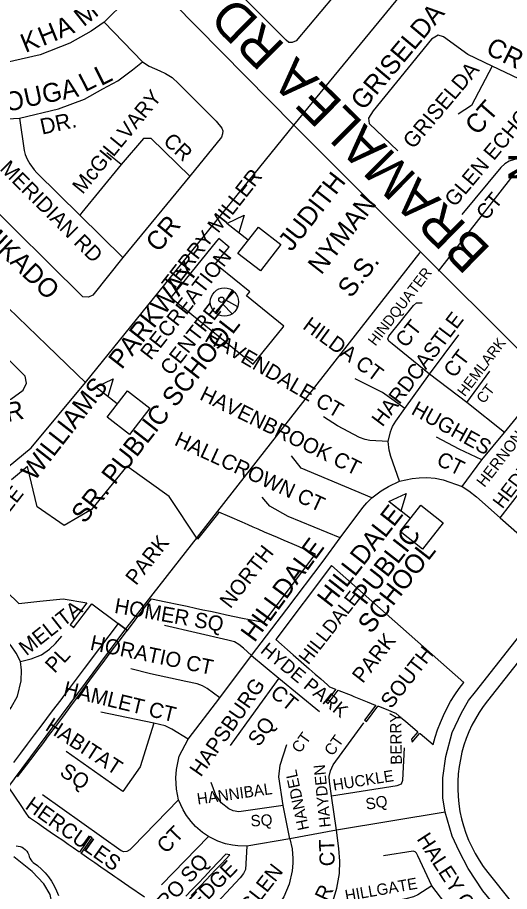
# Model space of a CAD drawing. Extents: x 586326 to 623965, y 4819854 to 4857850.
# Drawn here: x 601893 to 602544, y 4842100 to 4843256 of the extents above; entities that cross this region are included whole.
import ezdxf

# ---------------------------------------------------------------- set-up
doc = ezdxf.new("R2010")
doc.units = 0
for name, color, linetype in [('Lots_Concessions', 7, 'Continuous'), ('Major Rds and Hwys', 7, 'Continuous'), ('Major Rds Lbls', 7, 'Continuous'), ('Minor Rd Lbls', 7, 'Continuous'), ('Minor Rds', 7, 'Continuous'), ('Park Lbls', 7, 'Continuous'), ('Park Outlines', 7, 'Continuous'), ('Proposed Secondary Rds', 7, 'Continuous'), ('Rec Lbls', 7, 'Continuous'), ('Rec Syms', 7, 'Continuous'), ('School Syms_Lbls', 7, 'Continuous')]:
    doc.layers.add(name, color=color, linetype=linetype)

msp = doc.modelspace()

# ---------------------------------------------------------------- linework, layer by layer
at = {"layer": 'Lots_Concessions'}
for p, q in [((602449.9, 4842920.5), (603294.2, 4844004.1)), ((602072.6, 4842493.5), (602425.7, 4842945.4)), ((602035, 4842445.3), (602072.6, 4842493.5)), ((601878.8, 4842235.2), (602035, 4842445.3))]:
    msp.add_line(p, q, dxfattribs=at)
at = {"layer": 'Major Rds and Hwys'}
for points in [[(602258.5, 4843113.5), (602453.7, 4843351)], [(602258.5, 4843113.5), (602066.7, 4843308.5)], [(601983, 4842773.2), (602258.5, 4843113.5)], [(602724.3, 4842648.5), (602258.5, 4843113.5)], [(601694.2, 4842522.3), (601852.5, 4842638.7), (601911.1, 4842686.9), (601983, 4842773.2)], [(602458.9, 4842204.5), (602455.8, 4842223.6), (602455.5, 4842250.2), (602459.5, 4842278.4), (602467.9, 4842310.1), (602480.6, 4842336.2), (602489.8, 4842352.4), (602498.9, 4842363.9), (602619.1, 4842516.8)], [(602545.4, 4842055.8), (602508.8, 4842100.4), (602489.2, 4842129.9), (602477.3, 4842152.9), (602468.2, 4842172.9), (602458.9, 4842204.5)]]:
    msp.add_lwpolyline(points, dxfattribs=at)
at = {"layer": 'Minor Rds'}
for points in [[(602233.8, 4843503.6), (602254.2, 4843467.1), (602256.8, 4843459.8), (602258.3, 4843452), (602259.5, 4843442.8), (602259.1, 4843431.6), (602250.5, 4843387.2), (602250.5, 4843377.3), (602251.9, 4843366.8), (602254.2, 4843358.9), (602258.8, 4843348.5), (602262.7, 4843341.6), (602268.9, 4843333.9), (602307.9, 4843296), (602311.6, 4843291.7), (602311.9, 4843287.7), (602310.7, 4843283.9), (602261.7, 4843225.3), (602256.6, 4843223), (602252, 4843223.2), (602248.4, 4843226.2), (602116.8, 4843358.3)], [(602066.7, 4843308.5), (602007.7, 4843250.2)], [(602007.7, 4843250.2), (601990.4, 4843238.1), (601962.3, 4843222.3), (601923.2, 4843206.7), (601872.9, 4843195.2), (601768.7, 4843193.3)], [(602007.7, 4843250.2), (602058.6, 4843197.6)], [(602521.1, 4843191.9), (602488.8, 4843207.4), (602456.7, 4843230.4), (602449.4, 4843233), (602440.5, 4843227.6), (602363.5, 4843132.6), (602357.5, 4843122.9), (602358.2, 4843116), (602396.2, 4843079.8)], [(601895.5, 4843122.8), (601947.3, 4843135.2), (601981.7, 4843148.2), (602005.9, 4843161.8), (602025.9, 4843172.4), (602045.3, 4843187.1), (602058.6, 4843197.6)], [(602058.6, 4843197.6), (602067.2, 4843191.8), (602081.5, 4843185.4), (602089, 4843182), (602097.8, 4843176.9), (602105.9, 4843169), (602155.9, 4843119.1), (602163.5, 4843109.9), (602164.6, 4843106), (602164.2, 4843102.1), (602162.7, 4843097.8), (602120.9, 4843046.1)], [(602521.1, 4843191.9), (602493.4, 4843139.9), (602475.9, 4843128.3)], [(602617.6, 4843145.8), (602521.1, 4843191.9)], [(602032.5, 4842938.4), (601992.8, 4842888.8), (601986.8, 4842886.3), (601979.4, 4842886.6), (601843.5, 4843020.5), (601807.1, 4843050.3), (601803, 4843058.2), (601803.3, 4843064.3), (601812.9, 4843083), (601821.5, 4843099.6), (601824.6, 4843119)], [(601824.6, 4843119), (601895.5, 4843122.8)], [(601895.5, 4843122.8), (601901.7, 4843080.1), (601903.3, 4843074.7), (601905.8, 4843068.8), (601909.4, 4843062.4), (601915, 4843054.7), (601918.7, 4843050.7), (601975.6, 4842994.7)], [(602120.9, 4843046.1), (602069.7, 4843096.1), (602059.9, 4843096.1), (602030, 4843061.7)], [(602030, 4843061.7), (602011.3, 4843077.3)], [(602030, 4843061.7), (601978.3, 4842998.2), (601975.6, 4842994.7)], [(602587.7, 4843070), (602558.8, 4843069.5), (602550.6, 4843068.3), (602543.6, 4843065.9), (602537.7, 4843062.5), (602532.6, 4843057.6), (602480.7, 4842995.5)], [(602120.9, 4843046.1), (602032.5, 4842938.4)], [(601975.6, 4842994.7), (602032.5, 4842938.4)], [(602437.9, 4842784), (602388.7, 4842824.2), (602384.4, 4842827.8), (602383.1, 4842830.8), (602384.3, 4842834.4), (602416.8, 4842875.2), (602420.8, 4842878.4), (602428.2, 4842878.6)], [(601820.8, 4842741.4), (601884.3, 4842751.1), (601900.6, 4842762.9), (601904.8, 4842772.5), (601903.1, 4842781.7), (601858.5, 4842825.1), (601845.6, 4842837.6)], [(602437.9, 4842784), (602476.7, 4842836.1)], [(602405.5, 4842738.8), (602437.9, 4842784)], [(602487.3, 4842746.5), (602437.9, 4842784)], [(602487.3, 4842746.5), (602517.8, 4842788)], [(602405.5, 4842738.8), (602375.9, 4842760), (602339.9, 4842778)], [(602383.2, 4842695.1), (602386.3, 4842708), (602389, 4842714.8), (602393.6, 4842722.2), (602405.5, 4842738.8)], [(602537.3, 4842706.8), (602487.3, 4842746.5)], [(602383.2, 4842695.1), (602359.2, 4842696.3), (602352.9, 4842697.6), (602345.3, 4842700.6), (602316.3, 4842716), (602297.9, 4842727.8)], [(602537.3, 4842706.8), (602560.9, 4842736)], [(602507.4, 4842671), (602537.3, 4842706.8)], [(602398.4, 4842642.4), (602387, 4842675.3), (602384.5, 4842683.8), (602383.2, 4842695.1)], [(602507.4, 4842671), (602477.1, 4842684.8), (602447.1, 4842700.8)], [(602361.8, 4842620.7), (602268.4, 4842660), (602255.3, 4842676.1)], [(602481.1, 4842635.5), (602507.4, 4842671)], [(602398.4, 4842642.4), (602406.8, 4842644.4), (602415.2, 4842646), (602424.6, 4842646.9), (602434.6, 4842647.3), (602445.5, 4842646.5), (602456.1, 4842644.3), (602481.1, 4842635.5)], [(602361.8, 4842620.7), (602374.2, 4842629.8), (602383.9, 4842635.6), (602398.4, 4842642.4)], [(602481.1, 4842635.5), (602490.1, 4842629.8), (602500.2, 4842621.8), (602531.5, 4842594.3)], [(602531.5, 4842594.3), (602558.9, 4842629.4)], [(602319.7, 4842567.8), (602251, 4842596), (602226.8, 4842609.6), (602221.7, 4842615.5), (602216.6, 4842621.3)], [(602319.7, 4842567.8), (602349.9, 4842607.8), (602355.3, 4842614.1), (602361.8, 4842620.7)], [(602531.5, 4842594.3), (602619.1, 4842516.8)], [(602202.8, 4842412.1), (602249.4, 4842473.2), (602297.4, 4842536.8), (602319.7, 4842567.8)], [(601897.1, 4842404), (601891.5, 4842415), (601884.7, 4842424.9), (601875.9, 4842435.1), (601864.4, 4842443.9), (601854.7, 4842448.1), (601839.4, 4842451.3), (601829.1, 4842451.7)], [(602202.8, 4842412.1), (602191.9, 4842421.6), (602185.7, 4842426.3), (602179.9, 4842429.8), (602171.5, 4842432.4), (602087.4, 4842451.4)], [(601897.1, 4842404), (601911.1, 4842407.3), (601924.6, 4842412.6), (601935.3, 4842420.4), (601943.4, 4842427.9), (601951.7, 4842437.4)], [(601745.6, 4842224.7), (601810.3, 4842263.6), (601832.2, 4842278.7), (601840.3, 4842285.7), (601847.7, 4842294), (601867.7, 4842320.3), (601884.5, 4842342.9), (601893.2, 4842358.1), (601898, 4842378.2), (601898.4, 4842392.5), (601897.1, 4842404)], [(602160.5, 4842355.8), (602202.8, 4842412.1)], [(602202.8, 4842412.1), (602238.6, 4842381.9)], [(602160.5, 4842355.8), (602143.8, 4842368.3), (602137.8, 4842371.6), (602130.8, 4842374.2), (602115.7, 4842377.3), (602068.9, 4842387.5), (602043.1, 4842394.1)], [(602238.6, 4842381.9), (602207.4, 4842338.8), (602174.2, 4842293)], [(602238.6, 4842381.9), (602292.4, 4842337.9)], [(602118.9, 4842301.1), (602160.5, 4842355.8)], [(602073.5, 4842322.5), (602003.5, 4842336.8)], [(602073.5, 4842322.5), (602055.1, 4842264.8), (602032.5, 4842231.9), (601957.3, 4842285)], [(602118.9, 4842301.1), (602097.4, 4842314.6), (602088.4, 4842318.8), (602073.5, 4842322.5)], [(602308.6, 4842226), (602305.8, 4842245.3), (602305.5, 4842251.6), (602307.3, 4842259.4), (602310.8, 4842267.4), (602351.1, 4842323)], [(602106.2, 4842220.9), (602103.2, 4842235.2), (602102.6, 4842250.2), (602103.5, 4842261.2), (602107, 4842278.7), (602118.9, 4842301.1)], [(602244.3, 4842213.6), (602238.9, 4842251.3), (602240.5, 4842266.7), (602249.2, 4842294)], [(602308.6, 4842226), (602395.4, 4842239.7), (602400.9, 4842242.1), (602402.7, 4842247.1), (602405.2, 4842289.9)], [(602244.3, 4842213.6), (602185.9, 4842204.9), (602178.4, 4842206.5), (602172.4, 4842209.1), (602162.3, 4842216.9), (602155.5, 4842227.2), (602149.2, 4842244)], [(602106.2, 4842220.9), (602045.7, 4842158.5), (602041.8, 4842154.9), (602037.9, 4842152.6), (602033.8, 4842152.3), (602030.4, 4842153.6), (601926.3, 4842227.5)], [(602145.6, 4842172.2), (602137.9, 4842177.8), (602128.5, 4842185.8), (602122.9, 4842192.2), (602116.8, 4842200.2), (602112.3, 4842207.7), (602106.2, 4842220.9)], [(602315.2, 4842180.7), (602308.6, 4842226)], [(602253.4, 4842169.1), (602244.3, 4842213.6)], [(602458.9, 4842204.5), (602315.2, 4842180.7)], [(602145.6, 4842172.2), (602083.6, 4842108.4)], [(602196.4, 4842159.8), (602184.5, 4842160), (602177.4, 4842160.8), (602168.4, 4842162.7), (602158, 4842166.3), (602145.6, 4842172.2)], [(602315.2, 4842180.7), (602253.4, 4842169.1)], [(602310.5, 4842087.5), (602315.4, 4842104), (602318.8, 4842123.6), (602319.6, 4842139.9), (602318.1, 4842156.6), (602315.2, 4842180.7)], [(602196.4, 4842159.8), (602194.7, 4842128.9), (602191.8, 4842123.5), (602187.8, 4842117.8), (602144.7, 4842072)], [(602253.4, 4842169.1), (602256.4, 4842155.9), (602257.3, 4842143.4), (602257.3, 4842137.1), (602256.5, 4842126.9), (602252.2, 4842109.5), (602245.3, 4842092.4), (602237.4, 4842080.7), (602227.6, 4842069.5), (602195.4, 4842036.5)], [(602253.4, 4842169.1), (602196.4, 4842159.8)], [(602441.3, 4842107), (602422.6, 4842146.9), (602420.9, 4842150.4), (602419, 4842152.1), (602416.6, 4842152.9), (602377.3, 4842146.9)], [(601906.5, 4841942.9), (601941.4, 4842057.5), (601940.5, 4842074.4), (601936.3, 4842095.5), (601927.8, 4842109.9), (601912.4, 4842126), (601888.3, 4842145.6)], [(602441.3, 4842107), (602422.6, 4842095.2), (602416.7, 4842092.4), (602406.6, 4842089.8), (602388, 4842085.9)], [(602476.7, 4842060.2), (602441.3, 4842107)]]:
    msp.add_lwpolyline(points, dxfattribs=at)
at = {"layer": 'Park Outlines'}
for points in [[(602159.2, 4842963.6), (602156.3, 4842960), (602096, 4842885.8), (602204.7, 4842797.3), (602244.6, 4842846.4), (602245.5, 4842847.5), (602195.8, 4842887.8), (602200.2, 4842893.2), (602200.3, 4842893.3), (602159, 4842926.8), (602154.9, 4842930.2), (602170.1, 4842948.9), (602172.9, 4842952.4)], [(602314.3, 4842367.2), (602301.4, 4842350.5), (602303.8, 4842348.6), (602317.2, 4842366), (602317.9, 4842365.7), (602334.3, 4842359.2), (602338, 4842357.7), (602346.8, 4842354.2), (602355.8, 4842350.6), (602366.2, 4842346.4), (602366.9, 4842346.1), (602352.1, 4842326.5), (602354.6, 4842324.7), (602369.8, 4842345), (602370.6, 4842344.7), (602380.6, 4842340.7), (602390.2, 4842336.8), (602393.4, 4842335.5), (602398, 4842331.7), (602406.1, 4842324.8), (602422.1, 4842311.4), (602422.7, 4842310.9), (602414.4, 4842301.1), (602415.1, 4842297.2), (602425, 4842308.9), (602425.6, 4842308.5), (602442.7, 4842294.1), (602445.5, 4842304), (602448.7, 4842313.7), (602452.4, 4842323.3), (602456.5, 4842332.7), (602461, 4842341.9), (602466, 4842350.9), (602471.4, 4842359.7), (602477.2, 4842368.2), (602483.3, 4842376.4), (602308.6, 4842531.1), (602234.9, 4842433.1), (602242.2, 4842426.6), (602250.2, 4842419.6), (602257.7, 4842412.9), (602264.8, 4842406.7), (602271.9, 4842400.4), (602279, 4842394.2), (602287, 4842387.1), (602294.1, 4842380.9), (602303, 4842373.1), (602305.7, 4842370.6), (602313.5, 4842367.5)]]:
    msp.add_lwpolyline(points, close=True, dxfattribs=at)
for points in [[(601879.1, 4842496.1), (601894.8, 4842480.7), (601922.7, 4842483.6), (601953.6, 4842486.8), (601984.9, 4842481.6), (601962.9, 4842452.6), (601965.3, 4842450.7), (601967.3, 4842448.3), (601991.6, 4842480.4), (602026.3, 4842454.4), (602038.4, 4842445.2), (602048.6, 4842458.6), (602051.2, 4842462), (602056.8, 4842469.4), (602063.7, 4842478.5), (602070.1, 4842486.9), (602089.3, 4842482.9), (602106.3, 4842479.3), (602117.3, 4842477), (602128.3, 4842474.6), (602138.4, 4842472.5), (602148.4, 4842470.4), (602158.6, 4842468.3), (602169.7, 4842465.9), (602180.3, 4842463.7), (602190.6, 4842461.5), (602199.9, 4842459.6), (602209.2, 4842457.6), (602215.7, 4842456.3), (602219, 4842455.6), (602285.3, 4842543.7), (602287.2, 4842546.2), (602273, 4842552.4), (602265.5, 4842555.6), (602256.5, 4842559.5), (602245.8, 4842564.2), (602237, 4842568), (602229.5, 4842571.2), (602220, 4842575.3), (602211.4, 4842579.1), (602204.9, 4842581.9), (602198.3, 4842584.7), (602190.3, 4842588.2), (602174.1, 4842595.2), (602159.5, 4842601.6), (602157.5, 4842599.1), (602131.2, 4842565.8), (602093.7, 4842622.3), (602037.5, 4842662.6), (601991, 4842605.1), (601954.7, 4842583.8), (601919, 4842608.5), (601906.2, 4842662.1), (601895.7, 4842653), (601885, 4842644.3)], [(602711.6, 4842601.8), (602514.7, 4842352.1), (602508.9, 4842344.5), (602503.6, 4842336.5), (602498.7, 4842328.3), (602494.2, 4842319.8), (602490.2, 4842311.1), (602486.7, 4842302.2), (602483.6, 4842293.1), (602481, 4842283.9), (602478.9, 4842274.5), (602477.2, 4842265.1), (602476.1, 4842255.2), (602475.5, 4842245.3), (602475.4, 4842235.3), (602475.8, 4842225.4), (602476.9, 4842215.5), (602478.4, 4842205.6), (602480.5, 4842195.9), (602483.1, 4842186.3), (602486.2, 4842176.8), (602489.8, 4842167.6), (602494, 4842158.5), (602498.6, 4842149.7), (602503.7, 4842141.1), (602509.2, 4842132.9), (602515.2, 4842124.9), (602579.8, 4842043.9)], [(601892.9, 4842251.3), (601900.5, 4842261.1), (601915, 4842280.1), (601920.1, 4842286.7), (601923.5, 4842291.1), (601927.9, 4842297), (601932, 4842302.5), (601935.6, 4842307.2), (601943.8, 4842318), (601946.3, 4842321.4), (601952.9, 4842330.2), (601960.1, 4842339.9), (601964.7, 4842346.2), (601972.7, 4842357.1), (601979.5, 4842366.4), (601988.8, 4842379.1), (601996.3, 4842389.2), (602004.4, 4842400.3), (602006.2, 4842402.8), (602014.5, 4842413.7), (602021.4, 4842422.8), (602030.5, 4842434.7), (602038.3, 4842445), (602038.4, 4842445.2), (602026.3, 4842454.4), (602001.5, 4842421.5), (601981.4, 4842394.8), (601968.1, 4842377.1), (601953.4, 4842357.7), (601951.5, 4842355.2), (601937.8, 4842337), (601925.3, 4842320.3), (601915.1, 4842306.9), (601905.9, 4842294.7), (601896.8, 4842282.6), (601887.6, 4842270.4)], [(602061, 4842092), (602040.4, 4842106.2), (602034.4, 4842110.4), (602025.9, 4842116.3), (602021.9, 4842119.1), (602018.7, 4842121.3), (602011.6, 4842126.2), (602003.5, 4842131.8), (601995.4, 4842137.4), (601987.3, 4842143), (601978, 4842149.5), (601977.4, 4842149.9), (601991.8, 4842170.7), (601989.3, 4842172.4), (601974.9, 4842151.6), (601974.3, 4842152.1), (601966.9, 4842157.2), (601960, 4842161.9), (601952.9, 4842166.9), (601944.7, 4842172.5), (601936.3, 4842178.3), (601927.4, 4842184.5), (601919.6, 4842189.9), (601910.3, 4842196.3), (601908.7, 4842197.5), (601903.8, 4842204.7), (601897.8, 4842213.6), (601882, 4842237)], [(601891.1, 4842160.1), (601894, 4842159.8), (601896.6, 4842159.2), (601899.1, 4842158.1), (601901.2, 4842156.9), (601903.4, 4842155.1), (601905.2, 4842153.1), (601906.8, 4842150.8), (601908, 4842148.3), (601908.7, 4842145.7), (601909.4, 4842143.5), (601910.5, 4842141.5), (601912, 4842139.7), (601913.7, 4842138.2), (601919.3, 4842134), (601924.6, 4842129.3), (601929.5, 4842124.3), (601933.9, 4842118.8), (601937.9, 4842113.1), (601941.5, 4842107), (601944.5, 4842100.7), (601947.1, 4842094.1)], [(602122.8, 4842094.1), (602129.1, 4842100.7), (602130, 4842101.6), (602135.9, 4842107.9), (602142.3, 4842114.7), (602148.8, 4842121.5), (602154.7, 4842127.7), (602155.6, 4842128.6), (602161.9, 4842135.3), (602162.7, 4842136.1), (602168.7, 4842142.4), (602174.1, 4842148.1), (602168.8, 4842149.1), (602149.4, 4842128.8), (602140.4, 4842119.2), (602131.9, 4842110.3), (602123.8, 4842101.8), (602115.8, 4842093.4)]]:
    msp.add_lwpolyline(points, dxfattribs=at)
at = {"layer": 'Proposed Secondary Rds'}
msp.add_lwpolyline([(601983, 4842773.2), (601971.7, 4842784.1), (601931.9, 4842822.6), (601880.9, 4842872)], dxfattribs=at)
at = {"layer": 'Rec Syms'}
for p, q in [((602178.3, 4842894.5), (602155.2, 4842864.9)), ((602155.2, 4842864.9), (602164.5, 4842876.8))]:
    msp.add_line(p, q, dxfattribs=at)
msp.add_lwpolyline([(602166.7, 4842879.7), (602153.9, 4842866), (602155.2, 4842864.9), (602156.5, 4842864), (602164.5, 4842876.8), (602176.8, 4842863.9), (602177.5, 4842864.3), (602178.4, 4842865), (602178.9, 4842865.4), (602179, 4842865.5), (602179.3, 4842865.8), (602180.1, 4842866.6), (602180.8, 4842867.3), (602181.5, 4842868.2), (602182, 4842868.9), (602182.6, 4842869.7), (602182.8, 4842870.1), (602183.2, 4842870.7), (602183.6, 4842871.4), (602183.8, 4842872), (602184.5, 4842873.5), (602168.7, 4842882.3), (602179.7, 4842893.3), (602178.3, 4842894.5), (602177, 4842895.3)], close=True, dxfattribs=at)
for centre, radius in [((602166.8, 4842879.7), 18.7), ((602162.8, 4842882.7), 3.5)]:
    msp.add_circle(centre, radius, dxfattribs=at)
at = {"layer": 'School Syms_Lbls'}
for p, q in [((602198.3, 4842961.5), (602169.9, 4842983.7)), ((602025.1, 4842744.9), (601996.7, 4842767.1)), ((602412.8, 4842593.3), (602384.4, 4842615.5))]:
    msp.add_line(p, q, dxfattribs=at)
for points in [[(602169.9, 4842983.7), (602192.7, 4842994.7), (602185.8, 4842971.2)], [(602184.7, 4842944), (602211.9, 4842978.9), (602241.5, 4842955.8), (602214.3, 4842920.9)], [(601996.7, 4842767.1), (602019.5, 4842778.1), (602012.5, 4842754.6)], [(602011.5, 4842727.4), (602038.7, 4842762.3), (602068.3, 4842739.2), (602041.1, 4842704.3)], [(602384.4, 4842615.5), (602407.1, 4842626.5), (602400.2, 4842603)], [(602399.1, 4842575.8), (602426.4, 4842610.7), (602456, 4842587.6), (602428.8, 4842552.7)]]:
    msp.add_lwpolyline(points, close=True, dxfattribs=at)

# ---------------------------------------------------------------- texts
at = {"layer": 'Major Rds Lbls'}
msp.add_text('BRAMALEA RD', height=49.998, rotation=135.3108, dxfattribs=at).set_placement((602520.6, 4842949.7))
at = {"layer": 'Minor Rd Lbls'}
for s, height, rotation, p in [('M', 25, 38.6598, (601980.5, 4843243.1)), ('GRISELDA', 25, 50.0131, (602350.7, 4843132)), ('H', 25, 22.1664, (601926.5, 4843218.1)), ('A', 25, 22.1664, (601949.5, 4843228.1)), ('K', 25, 22.1664, (601903.5, 4843209.1)), ('CR', 25, 333.5374, (602511, 4843208.8)), ('L', 26, 26.5651, (602003.5, 4843165.1)), ('GRISELDA', 20.36, 50.0131, (602416.6, 4843081.1)), ('L', 25, 27.2161, (601982.5, 4843157.1)), ('U', 25, 12.2648, (601904.5, 4843137.1)), ('G', 25, 12.2648, (601928.5, 4843142.1)), ('A', 25, 12.2648, (601953.5, 4843147.1)), ('O', 25, 12.2648, (601878.5, 4843131.1)), ('McGILLVARY', 20, 50.5707, (601979.2, 4843021.3)), ('CT', 25, 48.8141, (602501.5, 4843099.1)), ('GLEN ECHO', 20, 50.0131, (602471.5, 4843004.3)), ('DR.', 21, 12.2648, (601925.5, 4843101.1)), ('CR', 20, 317.275, (602084.6, 4843090.7)), ('N', 40, 90, (602582.3, 4843038.8)), ('MERIDIAN RD', 19.998, 315, (601868.5, 4843055.1)), ('CT', 20, 50.0291, (602513.1, 4842986.5)), ('CR', 25, 50.0338, (602079.5, 4842944.1)), ('MIKADO', 25, 316.0544, (601838.7, 4842972.5)), ('HINDQUATER', 14, 52.4037, (602366.5, 4842820.5)), ('HARDCASTLE', 20, 52.874, (602375.8, 4842713.4)), ('HILDA CT', 19.99, 323.7462, (602269.1, 4842845.3)), ('CT', 20, 51.3402, (602406.8, 4842817.9)), ('HAVENDALE CT', 19.992, 329.7493, (602139.3, 4842828.8)), ('HEMLARK', 14, 52.6585, (602484.8, 4842753.5)), ('CT', 20, 52.874, (602470.9, 4842778)), ('CT', 14, 51.6325, (602509.8, 4842744.3)), ('HAVENBROOK CT', 19.998, 333.9247, (602132.7, 4842751.3)), ('CR', 25, 11.5602, (601855.9, 4842715.8)), ('HUGHES', 20, 330.9454, (602412.5, 4842732.1)), ('HERNON CT', 15, 52.1935, (602510.8, 4842633.4)), ('HALLCROWN CT', 19.992, 335.2196, (602099.3, 4842690.9)), ('HEDLEY ', 18, 52.7404, (602534.5, 4842605.1)), ('CT', 20, 333.6516, (602445.8, 4842665)), ('HILLDALE', 25, 53.6732, (602206.5, 4842428.1)), ('HOMER SQ', 20, 349.992, (602020.3, 4842468.5)), ('MELITA', 20, 38.1611, (601904.8, 4842410.7)), ('HORATIO CT', 20, 348.252, (601988.1, 4842419.7)), ('HYDE PARK', 18, 320.7679, (602213.1, 4842416.5)), ('PL', 20, 46.975, (601942.2, 4842387.4)), ('HAPSBURG', 20, 55.008, (602135.5, 4842250.1)), ('HAMLET CT', 20, 346.4769, (601952.5, 4842359)), ('CT', 19.99, 320.7679, (602226, 4842359.4)), ('BERRY', 15, 91.0021, (602401.7, 4842267.5)), ('HABITAT', 19.99, 327.0613, (601928.5, 4842314.1)), ('SQ', 20, 54.3447, (602212.5, 4842290.1)), ('CT', 15, 54.2726, (602266.6, 4842281.6)), ('CT', 15, 54.2726, (602309.7, 4842277.9)), ('SQ', 19.99, 327.0613, (601947.5, 4842254.1)), ('HAYDEN', 15, 95.4404, (602307.5, 4842185.1)), ('HANDEL', 15, 102.154, (602278.9, 4842182.3)), ('HUCKLE', 15, 9.0085, (602311.4, 4842233.1)), ('HANNIBAL', 15, 8.0826, (602131.5, 4842214.5)), ('HERCULES', 20, 324.5549, (601901.9, 4842210.2)), ('SQ', 15, 9.0085, (602354.8, 4842207.7)), ('SQ', 15, 2.9109, (602201.7, 4842185.6)), ('CT', 20, 46.2758, (602089.7, 4842148.7)), ('HALEY CT', 20, 302.9053, (602420.5, 4842169.1)), ('CT', 20, 91.6847, (602312.8, 4842133.3)), ('HERO SQ', 20, 48.2705, (602065.3, 4842046.4)), ('HOLLYHEDGE', 20, 45.6161, (602057.5, 4841998.1)), ('HAZELGLEN', 20, 52.125, (602147.9, 4842000.7)), ('HILLGATE', 15, 10.008, (602327.6, 4842086.6)), ('R', 20, 64.7223, (602303.5, 4842085.1))]:
    msp.add_text(s, height=height, rotation=rotation, dxfattribs=at).set_placement(p)
at = {"layer": 'Park Lbls'}
for s, height, p in [('HILLDALE', 19.99, (601824.5, 4842526.7)), ('PARK', 19.99, (602049.9, 4842503.6)), ('NORTH', 19.99, (602174.6, 4842472.9)), ('HILLDALE', 17.99, (602277.7, 4842398.7)), ('PARK', 19.99, (602349.7, 4842374)), ('SOUTH', 19.99, (602387.4, 4842340.4))]:
    msp.add_text(s, height=height, rotation=52, dxfattribs=at).set_placement(p)
at = {"layer": 'Rec Lbls'}
for s, p in [('            TERRY MILLER', (602043.2, 4842822.1)), ('RECREATION ', (602069.5, 4842801.6)), ('CENTRE', (602095.8, 4842781.1))]:
    msp.add_text(s, height=20, rotation=52, dxfattribs=at).set_placement(p)
at = {"layer": 'School Syms_Lbls'}
for s, p in [('JUDITH ', (602255.4, 4842945.4)), ('NYMAN ', (602294.8, 4842914.6)), ('WILLIAMS   PARKWAY', (601915.4, 4842641.5)), ('S.S.', (602334.2, 4842883.8)), ('SR. PUBLIC SCHOOL', (601981.8, 4842585.3)), ('HILLDALE', (602307.1, 4842474)), ('PUBLIC', (602353.4, 4842477.4)), ('SCHOOL', (602360.8, 4842439.5))]:
    msp.add_text(s, height=25, rotation=52, dxfattribs=at).set_placement(p)

doc.saveas('drawing.dxf')
